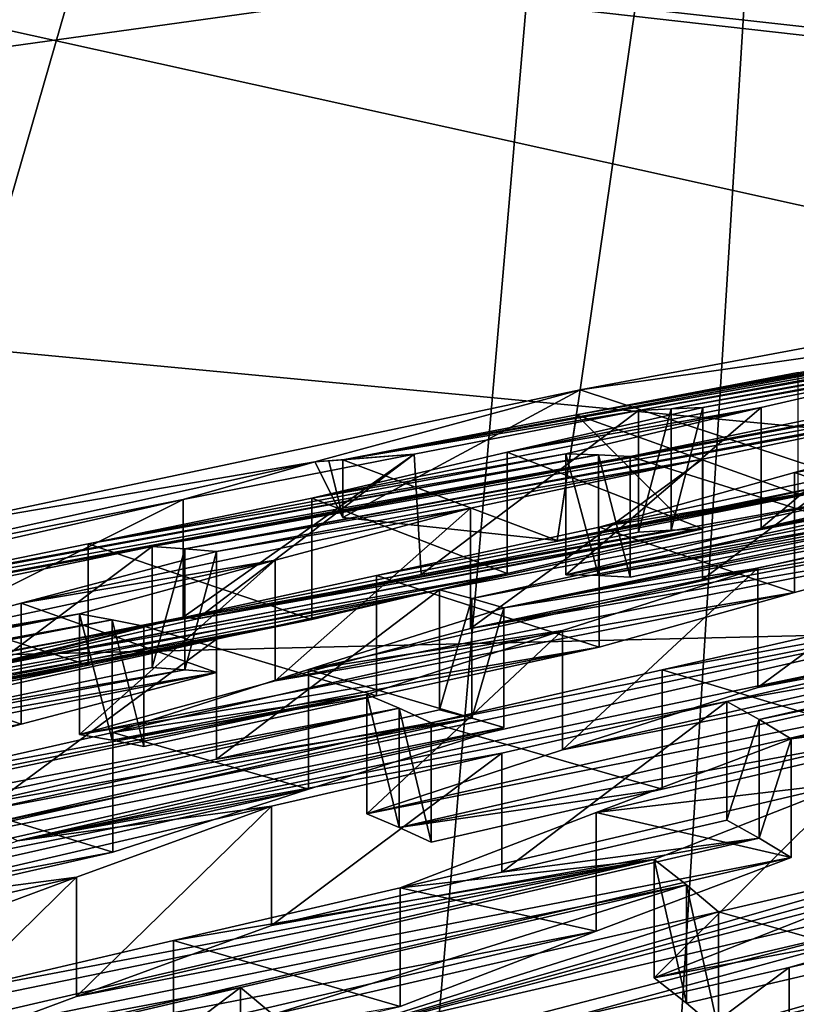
# Model space of a CAD drawing. Header units: metres. Extents: x -24 to 24, y -69 to 184.
# Tile 418 of 656: x -4.863 to -4.454, y 129.092 to 129.611. Entities that reach past the tile are written whole.
import ezdxf

# ---------------------------------------------------------------- set-up
doc = ezdxf.new("R2010")
doc.units = ezdxf.units.M
for name, color, linetype in [('1022', 7, 'CONTINUOUS'), ('1036', 7, 'CONTINUOUS'), ('1106', 7, 'CONTINUOUS'), ('1197', 7, 'CONTINUOUS'), ('1252', 7, 'CONTINUOUS'), ('1275', 7, 'CONTINUOUS'), ('1326', 7, 'CONTINUOUS'), ('1512', 7, 'CONTINUOUS'), ('1554', 7, 'CONTINUOUS'), ('1627', 7, 'CONTINUOUS'), ('1685', 7, 'CONTINUOUS'), ('1727', 7, 'CONTINUOUS'), ('1911', 7, 'CONTINUOUS'), ('2044', 7, 'CONTINUOUS'), ('2244', 7, 'CONTINUOUS'), ('2264', 7, 'CONTINUOUS'), ('2282', 7, 'CONTINUOUS'), ('2452', 7, 'CONTINUOUS'), ('2456', 7, 'CONTINUOUS'), ('2462', 7, 'CONTINUOUS'), ('2529', 7, 'CONTINUOUS'), ('2581', 7, 'CONTINUOUS'), ('2609', 7, 'CONTINUOUS'), ('2697', 7, 'CONTINUOUS'), ('2768', 7, 'CONTINUOUS'), ('2775', 7, 'CONTINUOUS'), ('2791', 7, 'CONTINUOUS'), ('2798', 7, 'CONTINUOUS'), ('2887', 7, 'CONTINUOUS'), ('2918', 7, 'CONTINUOUS'), ('2945', 7, 'CONTINUOUS'), ('2948', 7, 'CONTINUOUS'), ('2960', 7, 'CONTINUOUS'), ('2996', 7, 'CONTINUOUS'), ('3025', 7, 'CONTINUOUS'), ('3067', 7, 'CONTINUOUS'), ('3114', 7, 'CONTINUOUS'), ('3161', 7, 'CONTINUOUS'), ('3357', 7, 'CONTINUOUS'), ('3369', 7, 'CONTINUOUS'), ('3401', 7, 'CONTINUOUS'), ('3511', 7, 'CONTINUOUS'), ('3583', 7, 'CONTINUOUS'), ('3595', 7, 'CONTINUOUS'), ('3669', 7, 'CONTINUOUS'), ('367', 7, 'CONTINUOUS'), ('3678', 7, 'CONTINUOUS'), ('369', 7, 'CONTINUOUS'), ('3724', 7, 'CONTINUOUS'), ('373', 7, 'CONTINUOUS'), ('3824', 7, 'CONTINUOUS'), ('383', 7, 'CONTINUOUS'), ('3873', 7, 'CONTINUOUS'), ('3909', 7, 'CONTINUOUS'), ('3967', 7, 'CONTINUOUS'), ('419', 2, 'CONTINUOUS'), ('424', 3, 'CONTINUOUS'), ('426', 3, 'CONTINUOUS'), ('434', 7, 'CONTINUOUS'), ('475', 7, 'CONTINUOUS'), ('497', 7, 'CONTINUOUS'), ('554', 2, 'CONTINUOUS'), ('563', 2, 'CONTINUOUS'), ('830', 7, 'CONTINUOUS')]:
    doc.layers.add(name, color=color, linetype=linetype)

msp = doc.modelspace()

# ---------------------------------------------------------------- linework, layer by layer
at = {"layer": '1022'}
for points in [[(-4.373813, 129.168682, 223.095966), (-4.494672, 129.140629, 223.15531), (-4.373802, 129.106391, 223.112652)], [(-4.373802, 129.106391, 223.112652), (-4.494672, 129.140629, 223.15531), (-4.494672, 129.078237, 223.172028)]]:
    msp.add_3dface(points, dxfattribs=at)
at = {"layer": '1036'}
for points in [[(-4.700096, 129.378416, 227.364063), (-4.707585, 129.377813, 227.423117), (-4.692691, 129.348532, 227.313837)], [(-4.692691, 129.378974, 227.30568), (-4.700096, 129.378416, 227.364063), (-4.692691, 129.348532, 227.313837)]]:
    msp.add_3dface(points, dxfattribs=at)
at = {"layer": '1106'}
for points in [[(-4.511578, 129.092353, 223.301186), (-4.528584, 129.168191, 223.414597), (-4.528584, 129.105705, 223.43134)], [(-4.511578, 129.15479, 223.284456), (-4.528584, 129.168191, 223.414597), (-4.511578, 129.092353, 223.301186)], [(-4.494672, 129.078237, 223.172028), (-4.494672, 129.140629, 223.15531), (-4.511578, 129.15479, 223.284456)], [(-4.494672, 129.078237, 223.172028), (-4.511578, 129.15479, 223.284456), (-4.511578, 129.092353, 223.301186)]]:
    msp.add_3dface(points, dxfattribs=at)
at = {"layer": '1197'}
for points in [[(-4.607864, 129.300834, 224.914623), (-4.710927, 129.268424, 224.841435), (-4.607864, 129.237745, 224.931528)], [(-4.710927, 129.268424, 224.841435), (-4.813984, 129.235178, 224.768475), (-4.710926, 129.205307, 224.858347)], [(-4.607864, 129.237745, 224.931528), (-4.710927, 129.268424, 224.841435), (-4.710926, 129.205307, 224.858347)], [(-4.710926, 129.205307, 224.858347), (-4.813984, 129.235178, 224.768475), (-4.813984, 129.17203, 224.785396)]]:
    msp.add_3dface(points, dxfattribs=at)
at = {"layer": '1252'}
msp.add_3dface([(-5.40196, 129.522809, 231.888021), (-4.596687, 129.634841, 232.260815), (-4.948182, 129.616011, 231.980523)], dxfattribs=at)
at = {"layer": '1275'}
for points in [[(-4.709058, 129.358635, 226.567363), (-4.827066, 129.334616, 226.624404), (-4.709058, 129.294684, 226.584499)], [(-4.827066, 129.334616, 226.624404), (-4.949089, 129.309656, 226.683418), (-4.827074, 129.270575, 226.641567)], [(-4.709058, 129.294684, 226.584499), (-4.827066, 129.334616, 226.624404), (-4.827074, 129.270575, 226.641567)], [(-4.949089, 129.309656, 226.683418), (-4.949089, 129.245525, 226.700602), (-4.827074, 129.270575, 226.641567)]]:
    msp.add_3dface(points, dxfattribs=at)
at = {"layer": '1326'}
for points in [[(-4.759445, 129.221068, 225.253127), (-4.641776, 129.247109, 225.19569), (-4.624659, 129.242616, 225.062292)], [(-4.98488, 129.162325, 225.239459), (-4.881807, 129.193927, 225.312872), (-4.624659, 129.242616, 225.062292)], [(-4.607864, 129.237745, 224.931528), (-4.98488, 129.162325, 225.239459), (-4.624659, 129.242616, 225.062292)], [(-4.881807, 129.193927, 225.312872), (-4.759445, 129.221068, 225.253127), (-4.624659, 129.242616, 225.062292)], [(-4.607864, 129.237745, 224.931528), (-4.710926, 129.205307, 224.858347), (-5.087926, 129.129939, 225.166277)], [(-4.98488, 129.162325, 225.239459), (-4.607864, 129.237745, 224.931528), (-5.087926, 129.129939, 225.166277)], [(-5.087926, 129.129939, 225.166277), (-4.710926, 129.205307, 224.858347), (-5.070844, 129.123914, 225.033561)], [(-4.710926, 129.205307, 224.858347), (-4.813984, 129.17203, 224.785396), (-5.070844, 129.123914, 225.033561)], [(-5.070844, 129.123914, 225.033561), (-4.813984, 129.17203, 224.785396), (-4.932081, 129.145215, 224.843224)]]:
    msp.add_3dface(points, dxfattribs=at)
at = {"layer": '1512'}
for points in [[(-4.418953, 129.405929, 226.054894), (-4.541219, 129.380722, 226.114079), (-4.418963, 129.342389, 226.071923)], [(-4.418963, 129.342389, 226.071923), (-4.541219, 129.380722, 226.114079), (-4.541219, 129.317093, 226.131128)]]:
    msp.add_3dface(points, dxfattribs=at)
at = {"layer": '1554'}
for points in [[(-4.557586, 129.34339, 225.380315), (-4.675075, 129.317876, 225.437534), (-4.557586, 129.280117, 225.397269)], [(-4.675075, 129.317876, 225.437534), (-4.797617, 129.291189, 225.497234), (-4.67506, 129.254515, 225.454505)], [(-4.557586, 129.280117, 225.397269), (-4.675075, 129.317876, 225.437534), (-4.67506, 129.254515, 225.454505)], [(-4.67506, 129.254515, 225.454505), (-4.797617, 129.291189, 225.497234), (-4.797617, 129.227728, 225.514238)]]:
    msp.add_3dface(points, dxfattribs=at)
at = {"layer": '1627'}
for points in [[(-4.457442, 129.111236, 222.900694), (-4.338832, 129.138624, 222.842493), (-4.457461, 129.048927, 222.917398)], [(-4.457461, 129.048927, 222.917398), (-4.338832, 129.138624, 222.842493), (-4.338832, 129.076415, 222.859162)], [(-4.578862, 129.020786, 222.976999), (-4.457442, 129.111236, 222.900694), (-4.457461, 129.048927, 222.917398)], [(-4.578862, 129.083189, 222.960278), (-4.457442, 129.111236, 222.900694), (-4.578862, 129.020786, 222.976999)]]:
    msp.add_3dface(points, dxfattribs=at)
at = {"layer": '1685'}
for points in [[(-4.911172, 129.308764, 226.420871), (-4.793248, 129.333227, 226.363748), (-4.911164, 129.24479, 226.43801)], [(-4.911164, 129.24479, 226.43801), (-4.793248, 129.333227, 226.363748), (-4.793248, 129.269341, 226.380866)]]:
    msp.add_3dface(points, dxfattribs=at)
at = {"layer": '1727'}
for points in [[(-4.728512, 129.325983, 225.836418), (-4.625409, 129.353496, 225.91095), (-4.728512, 129.262398, 225.853456)], [(-4.728512, 129.262398, 225.853456), (-4.625409, 129.353496, 225.91095), (-4.625409, 129.289927, 225.927984)], [(-4.831528, 129.234085, 225.779206), (-4.728512, 129.325983, 225.836418), (-4.728512, 129.262398, 225.853456)], [(-4.831528, 129.29769, 225.762163), (-4.728512, 129.325983, 225.836418), (-4.831528, 129.234085, 225.779206)]]:
    msp.add_3dface(points, dxfattribs=at)
at = {"layer": '1911'}
for points in [[(-4.662978, 129.247944, 224.450066), (-4.680056, 129.255194, 224.582417), (-4.662978, 129.185016, 224.466927)], [(-4.662978, 129.185016, 224.466927), (-4.680056, 129.255194, 224.582417), (-4.680056, 129.192202, 224.599296)], [(-4.646144, 129.177357, 224.336602), (-4.662978, 129.247944, 224.450066), (-4.662978, 129.185016, 224.466927)], [(-4.646144, 129.240225, 224.319757), (-4.662978, 129.247944, 224.450066), (-4.646144, 129.177357, 224.336602)]]:
    msp.add_3dface(points, dxfattribs=at)
at = {"layer": '2044'}
for points in [[(-4.048522, 129.217711, 223.195465), (-4.528584, 129.105705, 223.43134), (-4.425204, 129.146319, 223.502582)], [(-4.528584, 129.105705, 223.43134), (-4.048522, 129.217711, 223.195465), (-4.151119, 129.17655, 223.124992)], [(-4.511578, 129.092353, 223.301186), (-4.528584, 129.105705, 223.43134), (-4.151119, 129.17655, 223.124992)], [(-4.494672, 129.078237, 223.172028), (-4.511578, 129.092353, 223.301186), (-4.151119, 129.17655, 223.124992)], [(-4.373802, 129.106391, 223.112652), (-4.494672, 129.078237, 223.172028), (-4.151119, 129.17655, 223.124992)]]:
    msp.add_3dface(points, dxfattribs=at)
at = {"layer": '2244'}
msp.add_3dface([(-4.746702, 129.10059, 223.402982), (-4.729703, 129.086432, 223.273102), (-4.746702, 129.037959, 223.419763)], dxfattribs=at)
at = {"layer": '2264'}
for points in [[(-4.53685, 129.404922, 226.985372), (-3.469081, 129.596548, 225.596488), (-4.12898, 129.477385, 226.415658)], [(-4.53685, 129.404922, 226.985372), (-3.876951, 129.524063, 226.166208), (-3.469081, 129.596548, 225.596488)], [(-3.876951, 129.524063, 226.166208), (-4.53685, 129.404922, 226.985372), (-4.284821, 129.451534, 226.73594)], [(-4.519671, 129.405831, 226.850037), (-4.53685, 129.404922, 226.985372), (-4.12898, 129.477385, 226.415658)], [(-4.519671, 129.405831, 226.850037), (-4.12898, 129.477385, 226.415658), (-4.246986, 129.454274, 226.472455)], [(-4.15008, 129.4526, 225.676093), (-4.793248, 129.333227, 226.363748), (-5.183981, 129.261328, 226.798547)], [(-4.541219, 129.380722, 226.114079), (-4.15008, 129.4526, 225.676093), (-5.183981, 129.261328, 226.798547)], [(-4.15008, 129.4526, 225.676093), (-4.133349, 129.451409, 225.54484), (-4.793248, 129.333227, 226.363748)], [(-4.793248, 129.333227, 226.363748), (-4.133349, 129.451409, 225.54484), (-4.776098, 129.332006, 226.229213)], [(-4.133349, 129.451409, 225.54484), (-4.385378, 129.403851, 225.794526), (-4.776098, 129.332006, 226.229213)], [(-4.284821, 129.451534, 226.73594), (-4.692691, 129.378974, 227.30568), (-4.301662, 129.450275, 226.868714)], [(-4.692691, 129.378974, 227.30568), (-4.284821, 129.451534, 226.73594), (-4.53685, 129.404922, 226.985372)], [(-4.301662, 129.450275, 226.868714), (-4.692691, 129.378974, 227.30568), (-4.569603, 129.40262, 227.246561)], [(-4.318733, 129.448784, 227.003348), (-4.301662, 129.450275, 226.868714), (-4.569603, 129.40262, 227.246561)], [(-4.15008, 129.4526, 225.676093), (-4.541219, 129.380722, 226.114079), (-4.418953, 129.405929, 226.054894)], [(-4.502939, 129.406491, 226.71828), (-4.519671, 129.405831, 226.850037), (-4.246986, 129.454274, 226.472455)], [(-4.502939, 129.406491, 226.71828), (-4.246986, 129.454274, 226.472455), (-4.369011, 129.430209, 226.531231)], [(-4.45266, 129.424923, 227.190437), (-4.318733, 129.448784, 227.003348), (-4.569603, 129.40262, 227.246561)], [(-4.369011, 129.430209, 226.531231), (-4.4721, 129.406556, 226.455675), (-4.606026, 129.382941, 226.642698)], [(-4.502939, 129.406491, 226.71828), (-4.369011, 129.430209, 226.531231), (-4.606026, 129.382941, 226.642698)], [(-4.389746, 129.357624, 224.929135), (-3.998651, 129.427485, 224.492033), (-4.624659, 129.305772, 225.04537)], [(-3.998651, 129.427485, 224.492033), (-4.607864, 129.300834, 224.914623), (-4.624659, 129.305772, 225.04537)], [(-4.233906, 129.375419, 224.611012), (-4.607864, 129.300834, 224.914623), (-3.998651, 129.427485, 224.492033)], [(-4.217539, 129.423075, 225.342009), (-4.320644, 129.394747, 225.267693), (-4.454573, 129.372265, 225.454411)], [(-4.351466, 129.400306, 225.528805), (-4.217539, 129.423075, 225.342009), (-4.454573, 129.372265, 225.454411)], [(-4.776098, 129.332006, 226.229213), (-4.385378, 129.403851, 225.794526), (-4.503042, 129.379222, 225.851583)], [(-4.4721, 129.406556, 226.455675), (-4.709058, 129.358635, 226.567363), (-4.606026, 129.382941, 226.642698)], [(-4.57513, 129.382123, 226.380375), (-4.709058, 129.358635, 226.567363), (-4.4721, 129.406556, 226.455675)], [(-4.692691, 129.378974, 227.30568), (-4.53685, 129.404922, 226.985372), (-4.655057, 129.381865, 227.042241)], [(-4.320644, 129.394747, 225.267693), (-4.557586, 129.34339, 225.380315), (-4.454573, 129.372265, 225.454411)], [(-4.423658, 129.365555, 225.193681), (-4.557586, 129.34339, 225.380315), (-4.320644, 129.394747, 225.267693)], [(-4.557967, 129.38156, 226.245557), (-4.827066, 129.334616, 226.624404), (-4.57513, 129.382123, 226.380375)], [(-4.827066, 129.334616, 226.624404), (-4.709058, 129.358635, 226.567363), (-4.57513, 129.382123, 226.380375)], [(-4.776881, 129.357949, 227.10089), (-4.707585, 129.377813, 227.423117), (-4.655057, 129.381865, 227.042241)], [(-4.707585, 129.377813, 227.423117), (-4.700096, 129.378416, 227.364063), (-4.655057, 129.381865, 227.042241)], [(-4.692691, 129.378974, 227.30568), (-4.655057, 129.381865, 227.042241), (-4.700096, 129.378416, 227.364063)], [(-4.541219, 129.380722, 226.114079), (-5.201118, 129.262229, 226.933069), (-4.557967, 129.38156, 226.245557)], [(-5.201118, 129.262229, 226.933069), (-4.949089, 129.309656, 226.683418), (-4.557967, 129.38156, 226.245557)], [(-5.201118, 129.262229, 226.933069), (-4.541219, 129.380722, 226.114079), (-5.183981, 129.261328, 226.798547)], [(-4.983677, 129.316898, 227.19578), (-4.707585, 129.377813, 227.423117), (-4.776881, 129.357949, 227.10089)], [(-4.949089, 129.309656, 226.683418), (-4.827066, 129.334616, 226.624404), (-4.557967, 129.38156, 226.245557)], [(-4.759337, 129.330511, 226.097804), (-4.776098, 129.332006, 226.229213), (-4.503042, 129.379222, 225.851583)], [(-4.625409, 129.353496, 225.91095), (-4.759337, 129.330511, 226.097804), (-4.503042, 129.379222, 225.851583)], [(-4.607864, 129.300834, 224.914623), (-4.233906, 129.375419, 224.611012), (-4.351558, 129.349156, 224.668501)], [(-3.864316, 129.368862, 223.451365), (-4.456392, 129.231729, 223.742007), (-4.47325, 129.241926, 223.871838)], [(-4.238274, 129.296004, 223.754513), (-3.864316, 129.368862, 223.451365), (-4.47325, 129.241926, 223.871838)], [(-3.864316, 129.368862, 223.451365), (-3.847267, 129.358098, 223.320183), (-4.456392, 129.231729, 223.742007)], [(-5.032533, 129.239923, 225.613343), (-4.406526, 129.361774, 225.059971), (-4.641776, 129.310335, 225.178749)], [(-5.032533, 129.239923, 225.613343), (-4.797617, 129.291189, 225.497234), (-4.406526, 129.361774, 225.059971)], [(-4.406526, 129.361774, 225.059971), (-4.797617, 129.291189, 225.497234), (-4.423658, 129.365555, 225.193681)], [(-4.797617, 129.291189, 225.497234), (-4.675075, 129.317876, 225.437534), (-4.423658, 129.365555, 225.193681)], [(-4.675075, 129.317876, 225.437534), (-4.557586, 129.34339, 225.380315), (-4.423658, 129.365555, 225.193681)], [(-4.406526, 129.361774, 225.059971), (-4.389746, 129.357624, 224.929135), (-4.641776, 129.310335, 225.178749)], [(-4.983677, 129.316898, 227.19578), (-4.776881, 129.357949, 227.10089), (-4.883315, 129.33382, 227.022805)], [(-4.641776, 129.310335, 225.178749), (-4.389746, 129.357624, 224.929135), (-4.624659, 129.305772, 225.04537)], [(-3.847267, 129.358098, 223.320183), (-4.082434, 129.303944, 223.439031), (-4.456392, 129.231729, 223.742007)], [(-4.759337, 129.330511, 226.097804), (-4.625409, 129.353496, 225.91095), (-4.862439, 129.303231, 226.023209)], [(-4.625409, 129.353496, 225.91095), (-4.728512, 129.325983, 225.836418), (-4.862439, 129.303231, 226.023209)], [(-4.473937, 129.321785, 224.728315), (-4.607864, 129.300834, 224.914623), (-4.351558, 129.349156, 224.668501)], [(-4.793248, 129.333227, 226.363748), (-4.911172, 129.308764, 226.420871), (-5.183981, 129.261328, 226.798547)], [(-4.862439, 129.303231, 226.023209), (-4.728512, 129.325983, 225.836418), (-4.965456, 129.275194, 225.948886)], [(-4.728512, 129.325983, 225.836418), (-4.831528, 129.29769, 225.762163), (-4.965456, 129.275194, 225.948886)], [(-4.576984, 129.288924, 224.655259), (-4.710927, 129.268424, 224.841435), (-4.473937, 129.321785, 224.728315)], [(-4.710927, 129.268424, 224.841435), (-4.607864, 129.300834, 224.914623), (-4.473937, 129.321785, 224.728315)], [(-5.015734, 129.235809, 225.482344), (-5.032533, 129.239923, 225.613343), (-4.641776, 129.310335, 225.178749)], [(-4.759423, 129.284391, 225.236151), (-5.015734, 129.235809, 225.482344), (-4.641776, 129.310335, 225.178749)], [(-4.646144, 129.240225, 224.319757), (-4.272186, 129.314095, 224.016337), (-4.881109, 129.186585, 224.436877)], [(-4.272186, 129.314095, 224.016337), (-4.864262, 129.178078, 224.30668), (-4.881109, 129.186585, 224.436877)], [(-4.255118, 129.305341, 223.884469), (-4.864262, 129.178078, 224.30668), (-4.272186, 129.314095, 224.016337)], [(-4.272186, 129.314095, 224.016337), (-4.646144, 129.240225, 224.319757), (-4.524395, 129.268089, 224.260081)], [(-4.406113, 129.295137, 224.202112), (-4.272186, 129.314095, 224.016337), (-4.524395, 129.268089, 224.260081)], [(-4.864262, 129.178078, 224.30668), (-4.255118, 129.305341, 223.884469), (-4.490304, 129.251536, 224.003371)], [(-4.255118, 129.305341, 223.884469), (-4.238274, 129.296004, 223.754513), (-4.490304, 129.251536, 224.003371)], [(-4.456392, 129.231729, 223.742007), (-4.082434, 129.303944, 223.439031), (-4.201594, 129.276288, 223.49754)], [(-5.457516, 129.175979, 226.315345), (-5.205487, 129.223545, 226.065657), (-4.814402, 129.294598, 225.628318)], [(-5.440409, 129.172801, 226.181667), (-5.457516, 129.175979, 226.315345), (-4.814402, 129.294598, 225.628318)], [(-4.797617, 129.291189, 225.497234), (-5.440409, 129.172801, 226.181667), (-4.814402, 129.294598, 225.628318)], [(-5.205487, 129.223545, 226.065657), (-4.831528, 129.29769, 225.762163), (-4.814402, 129.294598, 225.628318)], [(-4.831528, 129.29769, 225.762163), (-5.205487, 129.223545, 226.065657), (-5.083192, 129.249899, 226.006152)], [(-4.965456, 129.275194, 225.948886), (-4.831528, 129.29769, 225.762163), (-5.083192, 129.249899, 226.006152)], [(-4.490304, 129.251536, 224.003371), (-4.238274, 129.296004, 223.754513), (-4.47325, 129.241926, 223.871838)], [(-4.797617, 129.291189, 225.497234), (-5.049646, 129.243716, 225.746897), (-5.440409, 129.172801, 226.181667)], [(-5.049646, 129.243716, 225.746897), (-4.797617, 129.291189, 225.497234), (-5.032533, 129.239923, 225.613343)], [(-4.680056, 129.255194, 224.582417), (-4.813984, 129.235178, 224.768475), (-4.576984, 129.288924, 224.655259)], [(-4.813984, 129.235178, 224.768475), (-4.710927, 129.268424, 224.841435), (-4.576984, 129.288924, 224.655259)], [(-4.881807, 129.257342, 225.29588), (-5.015734, 129.235809, 225.482344), (-4.759423, 129.284391, 225.236151)], [(-4.322465, 129.248232, 223.55689), (-4.456392, 129.231729, 223.742007), (-4.201594, 129.276288, 223.49754)], [(-4.680056, 129.255194, 224.582417), (-5.288973, 129.127695, 225.002908), (-5.054015, 129.180837, 224.885967)], [(-5.288973, 129.127695, 225.002908), (-4.680056, 129.255194, 224.582417), (-4.662978, 129.247944, 224.450066)], [(-4.680056, 129.255194, 224.582417), (-5.054015, 129.180837, 224.885967), (-4.9321, 129.208453, 224.826287)], [(-4.813984, 129.235178, 224.768475), (-4.680056, 129.255194, 224.582417), (-4.9321, 129.208453, 224.826287)], [(-5.272132, 129.120495, 224.872407), (-5.288973, 129.127695, 225.002908), (-4.662978, 129.247944, 224.450066)], [(-5.272132, 129.120495, 224.872407), (-4.662978, 129.247944, 224.450066), (-4.898174, 129.194616, 224.56892)], [(-4.662978, 129.247944, 224.450066), (-4.646144, 129.240225, 224.319757), (-4.898174, 129.194616, 224.56892)], [(-4.608928, 129.224192, 224.061567), (-4.864262, 129.178078, 224.30668), (-4.490304, 129.251536, 224.003371)], [(-4.71279, 129.07152, 223.144099), (-4.017067, 129.251994, 222.92418), (-4.120714, 129.208654, 222.853457)], [(-4.71279, 129.07152, 223.144099), (-4.254641, 129.196341, 223.037451), (-4.017067, 129.251994, 222.92418)], [(-4.425204, 129.208757, 223.485851), (-4.559203, 129.192971, 223.670719), (-4.322465, 129.248232, 223.55689)], [(-4.559203, 129.192971, 223.670719), (-4.456392, 129.231729, 223.742007), (-4.322465, 129.248232, 223.55689)], [(-4.898174, 129.194616, 224.56892), (-4.646144, 129.240225, 224.319757), (-4.881109, 129.186585, 224.436877)], [(-4.730335, 129.196194, 224.121131), (-4.864262, 129.178078, 224.30668), (-4.608928, 129.224192, 224.061567)], [(-4.81527, 129.02822, 223.074292), (-4.120714, 129.208654, 222.853457), (-4.578862, 129.083189, 222.960278)], [(-4.81527, 129.02822, 223.074292), (-4.71279, 129.07152, 223.144099), (-4.120714, 129.208654, 222.853457)], [(-4.662511, 129.153195, 223.59931), (-4.559203, 129.192971, 223.670719), (-4.425204, 129.208757, 223.485851)], [(-4.528584, 129.168191, 223.414597), (-4.662511, 129.153195, 223.59931), (-4.425204, 129.208757, 223.485851)], [(-4.120714, 129.208654, 222.853457), (-4.457442, 129.111236, 222.900694), (-4.578862, 129.083189, 222.960278)], [(-4.120714, 129.208654, 222.853457), (-4.338832, 129.138624, 222.842493), (-4.457442, 129.111236, 222.900694)], [(-4.833223, 129.158783, 224.049421), (-4.967192, 129.141259, 224.234779), (-4.730335, 129.196194, 224.121131)], [(-4.967192, 129.141259, 224.234779), (-4.864262, 129.178078, 224.30668), (-4.730335, 129.196194, 224.121131)], [(-4.254641, 129.196341, 223.037451), (-4.71279, 129.07152, 223.144099), (-4.373813, 129.168682, 223.095966)], [(-4.902542, 129.097406, 223.71719), (-4.528584, 129.168191, 223.414597), (-5.137555, 129.043084, 223.834876)], [(-4.528584, 129.168191, 223.414597), (-5.12066, 129.030533, 223.70538), (-5.137555, 129.043084, 223.834876)], [(-5.12066, 129.030533, 223.70538), (-4.528584, 129.168191, 223.414597), (-4.511578, 129.15479, 223.284456)], [(-4.782111, 129.125398, 223.658045), (-4.528584, 129.168191, 223.414597), (-4.902542, 129.097406, 223.71719)], [(-4.662511, 129.153195, 223.59931), (-4.528584, 129.168191, 223.414597), (-4.782111, 129.125398, 223.658045)], [(-4.494672, 129.140629, 223.15531), (-4.373813, 129.168682, 223.095966), (-4.71279, 129.07152, 223.144099)], [(-4.936454, 129.120449, 223.977687), (-5.070381, 129.103567, 224.162905), (-4.833223, 129.158783, 224.049421)], [(-5.070381, 129.103567, 224.162905), (-4.967192, 129.141259, 224.234779), (-4.833223, 129.158783, 224.049421)], [(-5.12066, 129.030533, 223.70538), (-4.511578, 129.15479, 223.284456), (-4.746702, 129.10059, 223.402982)], [(-4.511578, 129.15479, 223.284456), (-4.729703, 129.086432, 223.273102), (-4.746702, 129.10059, 223.402982)], [(-4.511578, 129.15479, 223.284456), (-4.494672, 129.140629, 223.15531), (-4.729703, 129.086432, 223.273102)], [(-4.494672, 129.140629, 223.15531), (-4.71279, 129.07152, 223.144099), (-4.729703, 129.086432, 223.273102)], [(-4.170992, 129.111636, 222.402358), (-4.511039, 129.010301, 222.446465), (-4.407043, 129.057726, 222.516372)], [(-4.170992, 129.111636, 222.402358), (-4.27293, 129.064835, 222.33392), (-4.511039, 129.010301, 222.446465)], [(-5.12066, 129.030533, 223.70538), (-4.746702, 129.10059, 223.402982), (-4.866301, 129.072792, 223.461717)]]:
    msp.add_3dface(points, dxfattribs=at)
at = {"layer": '2282'}
for points in [[(-4.641776, 129.247109, 225.19569), (-4.641776, 129.310335, 225.178749), (-4.624659, 129.305772, 225.04537)], [(-4.624659, 129.242616, 225.062292), (-4.641776, 129.247109, 225.19569), (-4.624659, 129.305772, 225.04537)], [(-4.607864, 129.300834, 224.914623), (-4.624659, 129.242616, 225.062292), (-4.624659, 129.305772, 225.04537)], [(-4.607864, 129.300834, 224.914623), (-4.607864, 129.237745, 224.931528), (-4.624659, 129.242616, 225.062292)]]:
    msp.add_3dface(points, dxfattribs=at)
at = {"layer": '2452'}
for points in [[(-4.655057, 129.381865, 227.042241), (-4.53685, 129.404922, 226.985372), (-4.651468, 129.318386, 227.05771)], [(-4.53685, 129.404922, 226.985372), (-4.53685, 129.340824, 227.002547), (-4.651468, 129.318386, 227.05771)], [(-4.655057, 129.381865, 227.042241), (-4.769501, 129.295135, 227.114556), (-4.776881, 129.295926, 227.117509)], [(-4.776881, 129.357949, 227.10089), (-4.655057, 129.381865, 227.042241), (-4.776881, 129.295926, 227.117509)], [(-4.769501, 129.295135, 227.114556), (-4.655057, 129.381865, 227.042241), (-4.651468, 129.318386, 227.05771)]]:
    msp.add_3dface(points, dxfattribs=at)
at = {"layer": '2456'}
for points in [[(-4.983001, 129.254991, 226.964737), (-4.776881, 129.357949, 227.10089), (-4.776881, 129.295926, 227.117509)], [(-4.776881, 129.357949, 227.10089), (-4.983001, 129.254991, 226.964737), (-4.883315, 129.33382, 227.022805)]]:
    msp.add_3dface(points, dxfattribs=at)
at = {"layer": '2462'}
for points in [[(-4.4721, 129.342779, 226.472764), (-4.095069, 129.415256, 226.165634), (-4.198162, 129.391363, 226.090139)], [(-4.369011, 129.366439, 226.548317), (-4.095069, 129.415256, 226.165634), (-4.4721, 129.342779, 226.472764)], [(-4.57513, 129.318337, 226.397466), (-4.4721, 129.342779, 226.472764), (-4.198162, 129.391363, 226.090139)], [(-4.301188, 129.366633, 226.014923), (-4.57513, 129.318337, 226.397466), (-4.198162, 129.391363, 226.090139)], [(-4.57513, 129.318337, 226.397466), (-4.301188, 129.366633, 226.014923), (-4.557967, 129.317853, 226.262626)], [(-4.301188, 129.366633, 226.014923), (-4.418963, 129.342389, 226.071923), (-4.557967, 129.317853, 226.262626)], [(-4.418963, 129.342389, 226.071923), (-4.541219, 129.317093, 226.131128), (-4.557967, 129.317853, 226.262626)]]:
    msp.add_3dface(points, dxfattribs=at)
at = {"layer": '2529'}
for points in [[(-5.737064, 129.528026, 231.512221), (-4.689006, 129.683579, 232.032785), (-4.863504, 129.687627, 231.932582)], [(-5.737064, 129.528026, 231.512221), (-4.757433, 129.653992, 232.032811), (-4.689006, 129.683579, 232.032785)], [(-5.802886, 129.49687, 231.506234), (-4.757433, 129.653992, 232.032811), (-5.737064, 129.528026, 231.512221)], [(-5.802886, 129.49687, 231.506234), (-4.948182, 129.616011, 231.980523), (-4.757433, 129.653992, 232.032811)]]:
    msp.add_3dface(points, dxfattribs=at)
at = {"layer": '2581'}
for points in [[(-4.662511, 129.153195, 223.59931), (-4.782111, 129.125398, 223.658045), (-4.662511, 129.090565, 223.616091)], [(-4.782111, 129.125398, 223.658045), (-4.902542, 129.097406, 223.71719), (-4.782111, 129.06267, 223.674853)], [(-4.662511, 129.090565, 223.616091), (-4.782111, 129.125398, 223.658045), (-4.782111, 129.06267, 223.674853)], [(-4.782111, 129.06267, 223.674853), (-4.902542, 129.097406, 223.71719), (-4.902542, 129.03458, 223.734024)]]:
    msp.add_3dface(points, dxfattribs=at)
at = {"layer": '2609'}
for points in [[(-4.567607, 129.415783, 227.564824), (-4.200069, 129.484359, 227.820751), (-4.385878, 129.441704, 227.661561)], [(-4.567607, 129.415783, 227.564824), (-4.385878, 129.441704, 227.661561), (-4.423749, 129.368277, 227.387526)], [(-4.918526, 129.341578, 227.287887), (-4.567607, 129.415783, 227.564824), (-4.707585, 129.377813, 227.423117)], [(-4.707585, 129.377813, 227.423117), (-4.567607, 129.415783, 227.564824), (-4.692691, 129.348532, 227.313837)], [(-4.692691, 129.348532, 227.313837), (-4.567607, 129.415783, 227.564824), (-4.579702, 129.336418, 227.26863)], [(-4.579702, 129.336418, 227.26863), (-4.567607, 129.415783, 227.564824), (-4.423749, 129.368277, 227.387526)], [(-4.918526, 129.341578, 227.287887), (-4.707585, 129.377813, 227.423117), (-4.983677, 129.316898, 227.19578)]]:
    msp.add_3dface(points, dxfattribs=at)
at = {"layer": '2697'}
for points in [[(-5.033279, 129.219256, 226.497218), (-4.911164, 129.24479, 226.43801), (-4.776098, 129.268199, 226.24631)], [(-4.759337, 129.266778, 226.114881), (-5.033279, 129.219256, 226.497218), (-4.776098, 129.268199, 226.24631)], [(-4.911164, 129.24479, 226.43801), (-4.793248, 129.269341, 226.380866), (-4.776098, 129.268199, 226.24631)], [(-4.862439, 129.239482, 226.040291), (-5.136378, 129.192392, 226.422514), (-4.759337, 129.266778, 226.114881)], [(-5.136378, 129.192392, 226.422514), (-5.033279, 129.219256, 226.497218), (-4.759337, 129.266778, 226.114881)], [(-4.965456, 129.211427, 225.965972), (-5.239398, 129.164814, 226.348065), (-4.862439, 129.239482, 226.040291)], [(-5.239398, 129.164814, 226.348065), (-5.136378, 129.192392, 226.422514), (-4.862439, 129.239482, 226.040291)]]:
    msp.add_3dface(points, dxfattribs=at)
at = {"layer": '2768'}
for points in [[(-4.406113, 129.232463, 224.218905), (-4.406113, 129.295137, 224.202112), (-4.524395, 129.268089, 224.260081)], [(-4.524395, 129.268089, 224.260081), (-4.646144, 129.240225, 224.319757), (-4.524375, 129.205324, 224.27689)], [(-4.406113, 129.232463, 224.218905), (-4.524395, 129.268089, 224.260081), (-4.524375, 129.205324, 224.27689)], [(-4.646144, 129.240225, 224.319757), (-4.646144, 129.177357, 224.336602), (-4.524375, 129.205324, 224.27689)]]:
    msp.add_3dface(points, dxfattribs=at)
at = {"layer": '2775'}
for points in [[(-4.473937, 129.258854, 224.745177), (-4.216788, 129.307193, 224.494681), (-4.576984, 129.225965, 224.672129)], [(-4.216788, 129.307193, 224.494681), (-4.199994, 129.301256, 224.364212), (-4.576984, 129.225965, 224.672129)], [(-4.351583, 129.286317, 224.68535), (-4.216788, 129.307193, 224.494681), (-4.473937, 129.258854, 224.745177)], [(-4.199994, 129.301256, 224.364212), (-4.680056, 129.192202, 224.599296), (-4.576984, 129.225965, 224.672129)], [(-4.680056, 129.192202, 224.599296), (-4.199994, 129.301256, 224.364212), (-4.303018, 129.267331, 224.291461)], [(-4.662978, 129.185016, 224.466927), (-4.680056, 129.192202, 224.599296), (-4.303018, 129.267331, 224.291461)], [(-4.662978, 129.185016, 224.466927), (-4.303018, 129.267331, 224.291461), (-4.406113, 129.232463, 224.218905)], [(-4.662978, 129.185016, 224.466927), (-4.406113, 129.232463, 224.218905), (-4.524375, 129.205324, 224.27689)], [(-4.646144, 129.177357, 224.336602), (-4.662978, 129.185016, 224.466927), (-4.524375, 129.205324, 224.27689)]]:
    msp.add_3dface(points, dxfattribs=at)
at = {"layer": '2791'}
for points in [[(-4.57513, 129.382123, 226.380375), (-4.57513, 129.318337, 226.397466), (-4.557967, 129.317853, 226.262626)], [(-4.557967, 129.38156, 226.245557), (-4.57513, 129.382123, 226.380375), (-4.557967, 129.317853, 226.262626)], [(-4.541219, 129.317093, 226.131128), (-4.541219, 129.380722, 226.114079), (-4.557967, 129.38156, 226.245557)], [(-4.541219, 129.317093, 226.131128), (-4.557967, 129.38156, 226.245557), (-4.557967, 129.317853, 226.262626)]]:
    msp.add_3dface(points, dxfattribs=at)
at = {"layer": '2798'}
for points in [[(-4.833223, 129.095895, 224.066272), (-4.730335, 129.196194, 224.121131), (-4.730335, 129.133347, 224.137971)], [(-4.833223, 129.158783, 224.049421), (-4.730335, 129.196194, 224.121131), (-4.833223, 129.095895, 224.066272)], [(-4.936454, 129.120449, 223.977687), (-4.833223, 129.158783, 224.049421), (-4.936454, 129.057519, 223.994549)], [(-4.936454, 129.057519, 223.994549), (-4.833223, 129.158783, 224.049421), (-4.833223, 129.095895, 224.066272)]]:
    msp.add_3dface(points, dxfattribs=at)
at = {"layer": '2887'}
for points in [[(-4.978527, 129.246195, 226.931913), (-4.983001, 129.254991, 226.964737), (-4.776881, 129.295926, 227.117509)], [(-4.978527, 129.246195, 226.931913), (-4.776881, 129.295926, 227.117509), (-4.874931, 129.270927, 227.024214)], [(-4.776881, 129.295926, 227.117509), (-4.769501, 129.295135, 227.114556), (-4.874931, 129.270927, 227.024214)]]:
    msp.add_3dface(points, dxfattribs=at)
at = {"layer": '2918'}
for points in [[(-4.456392, 129.231729, 223.742007), (-4.559203, 129.192971, 223.670719), (-4.456392, 129.169189, 223.758764)], [(-4.559203, 129.192971, 223.670719), (-4.662511, 129.153195, 223.59931), (-4.559202, 129.130387, 223.687489)], [(-4.456392, 129.169189, 223.758764), (-4.559203, 129.192971, 223.670719), (-4.559202, 129.130387, 223.687489)], [(-4.662511, 129.153195, 223.59931), (-4.662511, 129.090565, 223.616091), (-4.559202, 129.130387, 223.687489)]]:
    msp.add_3dface(points, dxfattribs=at)
at = {"layer": '2945'}
for points in [[(-4.813984, 129.17203, 224.785396), (-4.813984, 129.235178, 224.768475), (-4.9321, 129.208453, 224.826287)], [(-4.932081, 129.145215, 224.843224), (-4.813984, 129.17203, 224.785396), (-4.9321, 129.208453, 224.826287)]]:
    msp.add_3dface(points, dxfattribs=at)
at = {"layer": '2948'}
for points in [[(-4.503042, 129.379222, 225.851583), (-4.385378, 129.403851, 225.794526), (-4.503033, 129.315748, 225.868587)], [(-4.385378, 129.403851, 225.794526), (-4.385378, 129.340465, 225.811511), (-4.503033, 129.315748, 225.868587)], [(-4.625409, 129.289927, 225.927984), (-4.503042, 129.379222, 225.851583), (-4.503033, 129.315748, 225.868587)], [(-4.625409, 129.289927, 225.927984), (-4.625409, 129.353496, 225.91095), (-4.503042, 129.379222, 225.851583)]]:
    msp.add_3dface(points, dxfattribs=at)
at = {"layer": '2960'}
for points in [[(-4.641776, 129.247109, 225.19569), (-4.759445, 129.221068, 225.253127), (-4.641776, 129.310335, 225.178749)], [(-4.759445, 129.221068, 225.253127), (-4.759423, 129.284391, 225.236151), (-4.641776, 129.310335, 225.178749)], [(-4.881807, 129.193927, 225.312872), (-4.881807, 129.257342, 225.29588), (-4.759423, 129.284391, 225.236151)], [(-4.759445, 129.221068, 225.253127), (-4.881807, 129.193927, 225.312872), (-4.759423, 129.284391, 225.236151)]]:
    msp.add_3dface(points, dxfattribs=at)
at = {"layer": '2996'}
for points in [[(-4.351558, 129.349156, 224.668501), (-4.351583, 129.286317, 224.68535), (-4.473937, 129.258854, 224.745177)], [(-4.473937, 129.321785, 224.728315), (-4.351558, 129.349156, 224.668501), (-4.473937, 129.258854, 224.745177)]]:
    msp.add_3dface(points, dxfattribs=at)
at = {"layer": '3025'}
for points in [[(-4.793248, 129.269341, 226.380866), (-4.793248, 129.333227, 226.363748), (-4.776098, 129.332006, 226.229213)], [(-4.793248, 129.269341, 226.380866), (-4.776098, 129.332006, 226.229213), (-4.776098, 129.268199, 226.24631)], [(-4.776098, 129.332006, 226.229213), (-4.759337, 129.330511, 226.097804), (-4.776098, 129.268199, 226.24631)], [(-4.759337, 129.330511, 226.097804), (-4.759337, 129.266778, 226.114881), (-4.776098, 129.268199, 226.24631)]]:
    msp.add_3dface(points, dxfattribs=at)
at = {"layer": '3067'}
for points in [[(-4.608945, 129.161439, 224.078389), (-4.490304, 129.188884, 224.020159), (-4.47325, 129.179331, 223.88861)], [(-4.456392, 129.169189, 223.758764), (-4.833223, 129.095895, 224.066272), (-4.47325, 129.179331, 223.88861)], [(-4.833223, 129.095895, 224.066272), (-4.730335, 129.133347, 224.137971), (-4.47325, 129.179331, 223.88861)], [(-4.730335, 129.133347, 224.137971), (-4.608945, 129.161439, 224.078389), (-4.47325, 129.179331, 223.88861)], [(-4.936454, 129.057519, 223.994549), (-4.456392, 129.169189, 223.758764), (-4.559202, 129.130387, 223.687489)], [(-4.936454, 129.057519, 223.994549), (-4.833223, 129.095895, 224.066272), (-4.456392, 129.169189, 223.758764)], [(-4.936454, 129.057519, 223.994549), (-4.559202, 129.130387, 223.687489), (-4.919429, 129.046352, 223.863664)], [(-4.559202, 129.130387, 223.687489), (-4.662511, 129.090565, 223.616091), (-4.919429, 129.046352, 223.863664)]]:
    msp.add_3dface(points, dxfattribs=at)
at = {"layer": '3114'}
for points in [[(-4.874931, 129.270927, 227.024214), (-4.502939, 129.342556, 226.735412), (-4.606026, 129.318999, 226.659831)], [(-4.769501, 129.295135, 227.114556), (-4.502939, 129.342556, 226.735412), (-4.874931, 129.270927, 227.024214)], [(-4.519671, 129.341816, 226.86719), (-4.502939, 129.342556, 226.735412), (-4.769501, 129.295135, 227.114556)], [(-4.519671, 129.341816, 226.86719), (-4.769501, 129.295135, 227.114556), (-4.651468, 129.318386, 227.05771)], [(-4.53685, 129.340824, 227.002547), (-4.519671, 129.341816, 226.86719), (-4.651468, 129.318386, 227.05771)], [(-4.978527, 129.246195, 226.931913), (-4.874931, 129.270927, 227.024214), (-4.606026, 129.318999, 226.659831)], [(-4.709058, 129.294684, 226.584499), (-4.978527, 129.246195, 226.931913), (-4.606026, 129.318999, 226.659831)], [(-4.963662, 129.245955, 226.815089), (-4.978527, 129.246195, 226.931913), (-4.709058, 129.294684, 226.584499)], [(-4.963662, 129.245955, 226.815089), (-4.709058, 129.294684, 226.584499), (-4.827074, 129.270575, 226.641567)], [(-4.949089, 129.245525, 226.700602), (-4.963662, 129.245955, 226.815089), (-4.827074, 129.270575, 226.641567)]]:
    msp.add_3dface(points, dxfattribs=at)
at = {"layer": '3161'}
for points in [[(-4.528584, 129.105705, 223.43134), (-4.528584, 129.168191, 223.414597), (-4.425204, 129.208757, 223.485851)], [(-4.425204, 129.146319, 223.502582), (-4.528584, 129.105705, 223.43134), (-4.425204, 129.208757, 223.485851)]]:
    msp.add_3dface(points, dxfattribs=at)
at = {"layer": '3357'}
for points in [[(-4.385378, 129.340465, 225.811511), (-4.368214, 129.338925, 225.676954), (-4.503033, 129.315748, 225.868587)], [(-4.728512, 129.262398, 225.853456), (-4.351466, 129.337071, 225.545749), (-4.454573, 129.309012, 225.47136)], [(-4.351466, 129.337071, 225.545749), (-4.728512, 129.262398, 225.853456), (-4.625409, 129.289927, 225.927984)], [(-4.368214, 129.338925, 225.676954), (-4.625409, 129.289927, 225.927984), (-4.503033, 129.315748, 225.868587)], [(-4.368214, 129.338925, 225.676954), (-4.351466, 129.337071, 225.545749), (-4.625409, 129.289927, 225.927984)], [(-4.831528, 129.234085, 225.779206), (-4.728512, 129.262398, 225.853456), (-4.454573, 129.309012, 225.47136)], [(-4.557586, 129.280117, 225.397269), (-4.831528, 129.234085, 225.779206), (-4.454573, 129.309012, 225.47136)], [(-4.831528, 129.234085, 225.779206), (-4.557586, 129.280117, 225.397269), (-4.814402, 129.231067, 225.645341)], [(-4.557586, 129.280117, 225.397269), (-4.67506, 129.254515, 225.454505), (-4.814402, 129.231067, 225.645341)], [(-4.67506, 129.254515, 225.454505), (-4.797617, 129.227728, 225.514238), (-4.814402, 129.231067, 225.645341)]]:
    msp.add_3dface(points, dxfattribs=at)
at = {"layer": '3369'}
for points in [[(-4.369011, 129.430209, 226.531231), (-4.369011, 129.366439, 226.548317), (-4.4721, 129.342779, 226.472764)], [(-4.4721, 129.406556, 226.455675), (-4.369011, 129.430209, 226.531231), (-4.4721, 129.342779, 226.472764)], [(-4.4721, 129.406556, 226.455675), (-4.4721, 129.342779, 226.472764), (-4.57513, 129.318337, 226.397466)], [(-4.57513, 129.382123, 226.380375), (-4.4721, 129.406556, 226.455675), (-4.57513, 129.318337, 226.397466)]]:
    msp.add_3dface(points, dxfattribs=at)
at = {"layer": '3401'}
for points in [[(-4.502939, 129.342556, 226.735412), (-4.502939, 129.406491, 226.71828), (-4.606026, 129.382941, 226.642698)], [(-4.606026, 129.382941, 226.642698), (-4.709058, 129.358635, 226.567363), (-4.606026, 129.318999, 226.659831)], [(-4.502939, 129.342556, 226.735412), (-4.606026, 129.382941, 226.642698), (-4.606026, 129.318999, 226.659831)], [(-4.709058, 129.358635, 226.567363), (-4.709058, 129.294684, 226.584499), (-4.606026, 129.318999, 226.659831)]]:
    msp.add_3dface(points, dxfattribs=at)
at = {"layer": '3511'}
for points in [[(-4.490304, 129.251536, 224.003371), (-4.47325, 129.241926, 223.871838), (-4.490304, 129.188884, 224.020159)], [(-4.490304, 129.188884, 224.020159), (-4.47325, 129.241926, 223.871838), (-4.47325, 129.179331, 223.88861)], [(-4.47325, 129.241926, 223.871838), (-4.456392, 129.231729, 223.742007), (-4.47325, 129.179331, 223.88861)], [(-4.456392, 129.231729, 223.742007), (-4.456392, 129.169189, 223.758764), (-4.47325, 129.179331, 223.88861)]]:
    msp.add_3dface(points, dxfattribs=at)
at = {"layer": '3583'}
for points in [[(-4.759337, 129.330511, 226.097804), (-4.862439, 129.303231, 226.023209), (-4.759337, 129.266778, 226.114881)], [(-4.862439, 129.303231, 226.023209), (-4.965456, 129.275194, 225.948886), (-4.862439, 129.239482, 226.040291)], [(-4.862439, 129.303231, 226.023209), (-4.862439, 129.239482, 226.040291), (-4.759337, 129.266778, 226.114881)], [(-4.965456, 129.275194, 225.948886), (-4.965456, 129.211427, 225.965972), (-4.862439, 129.239482, 226.040291)]]:
    msp.add_3dface(points, dxfattribs=at)
at = {"layer": '3595'}
for points in [[(-4.579702, 129.336418, 227.26863), (-4.423749, 129.368277, 227.387526), (-4.515699, 129.348699, 227.237893)], [(-4.423749, 129.368277, 227.387526), (-4.45266, 129.360746, 227.207633), (-4.515699, 129.348699, 227.237893)]]:
    msp.add_3dface(points, dxfattribs=at)
at = {"layer": '3669'}
for points in [[(-4.45266, 129.424923, 227.190437), (-4.569603, 129.40262, 227.246561), (-4.45266, 129.360746, 227.207633)], [(-4.569603, 129.40262, 227.246561), (-4.692691, 129.378974, 227.30568), (-4.579702, 129.336418, 227.26863)], [(-4.569603, 129.40262, 227.246561), (-4.579702, 129.336418, 227.26863), (-4.515699, 129.348699, 227.237893)], [(-4.45266, 129.360746, 227.207633), (-4.569603, 129.40262, 227.246561), (-4.515699, 129.348699, 227.237893)], [(-4.692691, 129.378974, 227.30568), (-4.692691, 129.348532, 227.313837), (-4.579702, 129.336418, 227.26863)]]:
    msp.add_3dface(points, dxfattribs=at)
at = {"layer": '367'}
for points in [[(-5.396133, -68.3, -23.642002), (-3.255157, 145.2, -24.030532), (-3.445987, 52.476436, -24.00391)], [(-3.255157, 145.2, -24.030532), (-5.396133, -68.3, -23.642002), (-5.396133, 145.2, -23.642002)]]:
    msp.add_3dface(points, dxfattribs=at)
at = {"layer": '3678'}
for points in [[(-4.814402, 129.294598, 225.628318), (-4.831528, 129.29769, 225.762163), (-4.814402, 129.231067, 225.645341)], [(-4.831528, 129.29769, 225.762163), (-4.831528, 129.234085, 225.779206), (-4.814402, 129.231067, 225.645341)], [(-4.797617, 129.227728, 225.514238), (-4.797617, 129.291189, 225.497234), (-4.814402, 129.294598, 225.628318)], [(-4.797617, 129.227728, 225.514238), (-4.814402, 129.294598, 225.628318), (-4.814402, 129.231067, 225.645341)]]:
    msp.add_3dface(points, dxfattribs=at)
at = {"layer": '369'}
for points in [[(-3.255157, 145.2, 24.030532), (-5.396133, 145.2, 23.642002), (-4.96888, 125.287837, 23.735474)], [(-2.998952, 125.286926, 24.063848), (-3.255157, 145.2, 24.030532), (-4.96888, 125.287837, 23.735474)]]:
    msp.add_3dface(points, dxfattribs=at)
at = {"layer": '3724'}
for points in [[(-4.473937, 129.321785, 224.728315), (-4.473937, 129.258854, 224.745177), (-4.576984, 129.225965, 224.672129)], [(-4.576984, 129.288924, 224.655259), (-4.473937, 129.321785, 224.728315), (-4.576984, 129.225965, 224.672129)], [(-4.680056, 129.192202, 224.599296), (-4.680056, 129.255194, 224.582417), (-4.576984, 129.288924, 224.655259)], [(-4.680056, 129.192202, 224.599296), (-4.576984, 129.288924, 224.655259), (-4.576984, 129.225965, 224.672129)]]:
    msp.add_3dface(points, dxfattribs=at)
at = {"layer": '373'}
for points in [[(0, 146.423799, 240.142002), (-6.403596, 117.199254, 32.493216), (-6.468189, 146.382367, 240.147825)], [(-5.725305, 117.232454, 32.670329), (-6.403596, 117.199254, 32.493216), (0, 146.423799, 240.142002)], [(-5.042963, 117.261956, 32.827448), (-5.725305, 117.232454, 32.670329), (0, 146.423799, 240.142002)], [(-4.357656, 117.287707, 32.964383), (-5.042963, 117.261956, 32.827448), (0, 146.423799, 240.142002)]]:
    msp.add_3dface(points, dxfattribs=at)
at = {"layer": '3824'}
for points in [[(-4.746702, 129.10059, 223.402982), (-4.746702, 129.037959, 223.419763), (-4.866301, 129.010064, 223.478525)], [(-4.866301, 129.072792, 223.461717), (-4.746702, 129.10059, 223.402982), (-4.866301, 129.010064, 223.478525)]]:
    msp.add_3dface(points, dxfattribs=at)
at = {"layer": '383'}
for points in [[(-3.470757, 130.184352, 242.535831), (-6.982906, 130.072826, 242.312729), (-3.524658, 129.308164, 242.16858)], [(-6.982906, 130.072826, 242.312729), (-7.035918, 129.641833, 242.114452), (-3.524658, 129.308164, 242.16858)], [(-7.035918, 129.641833, 242.114452), (-7.086823, 129.223272, 241.890633), (-3.524658, 129.308164, 242.16858)], [(-3.524658, 129.308164, 242.16858), (-7.086823, 129.223272, 241.890633), (-3.57438, 128.481626, 241.6997)], [(-7.086823, 129.223272, 241.890633), (-7.135439, 128.818635, 241.642069), (-3.57438, 128.481626, 241.6997)]]:
    msp.add_3dface(points, dxfattribs=at)
at = {"layer": '3873'}
for points in [[(-4.490304, 129.251536, 224.003371), (-4.490304, 129.188884, 224.020159), (-4.608945, 129.161439, 224.078389)], [(-4.608928, 129.224192, 224.061567), (-4.490304, 129.251536, 224.003371), (-4.608945, 129.161439, 224.078389)], [(-4.730335, 129.196194, 224.121131), (-4.608928, 129.224192, 224.061567), (-4.730335, 129.133347, 224.137971)], [(-4.730335, 129.133347, 224.137971), (-4.608928, 129.224192, 224.061567), (-4.608945, 129.161439, 224.078389)]]:
    msp.add_3dface(points, dxfattribs=at)
at = {"layer": '3909'}
for points in [[(-4.351466, 129.337071, 225.545749), (-4.351466, 129.400306, 225.528805), (-4.454573, 129.372265, 225.454411)], [(-4.454573, 129.372265, 225.454411), (-4.557586, 129.34339, 225.380315), (-4.454573, 129.309012, 225.47136)], [(-4.351466, 129.337071, 225.545749), (-4.454573, 129.372265, 225.454411), (-4.454573, 129.309012, 225.47136)], [(-4.557586, 129.34339, 225.380315), (-4.557586, 129.280117, 225.397269), (-4.454573, 129.309012, 225.47136)]]:
    msp.add_3dface(points, dxfattribs=at)
at = {"layer": '3967'}
for points in [[(0, 128.97765, 209.284256), (-11.453786, 129.202222, 208.963535), (-5.76376, 130.953572, 216.075348)], [(0, 128.97765, 209.284256), (-5.76376, 130.953572, 216.075348), (-5.177508, 130.773835, 215.463877)], [(0, 128.97765, 209.284256), (-5.177508, 130.773835, 215.463877), (-4.520451, 130.610643, 214.921311)], [(0, 128.97765, 209.284256), (-4.520451, 130.610643, 214.921311), (-3.796975, 130.465558, 214.453046)]]:
    msp.add_3dface(points, dxfattribs=at)
at = {"layer": '419'}
for points in [[(-4.837662, 129.945077, 232.065472), (-5.40196, 129.522809, 231.888021), (-5.396532, 129.865313, 231.799235)], [(-4.596687, 129.634841, 232.260815), (-5.40196, 129.522809, 231.888021), (-4.837662, 129.945077, 232.065472)]]:
    msp.add_3dface(points, dxfattribs=at)
at = {"layer": '424'}
for points in [[(-4.682702, 126.35985, 216.159925), (-5.10498, 130.607556, 215.398656), (-5.027848, 126.435785, 216.443318)], [(-4.428965, 130.463094, 214.859518), (-5.10498, 130.607556, 215.398656), (-4.682702, 126.35985, 216.159925)], [(-4.320467, 126.289447, 215.897177), (-4.428965, 130.463094, 214.859518), (-4.682702, 126.35985, 216.159925)]]:
    msp.add_3dface(points, dxfattribs=at)
at = {"layer": '426'}
for points in [[(-4.949928, 131.556108, 226.666105), (-4.238975, 131.699135, 227.199892), (-4.918526, 129.341578, 227.287887)], [(-4.918526, 129.341578, 227.287887), (-4.238975, 131.699135, 227.199892), (-4.567607, 129.415783, 227.564824)], [(-4.567607, 129.415783, 227.564824), (-4.238975, 131.699135, 227.199892), (-4.200069, 129.484359, 227.820751)]]:
    msp.add_3dface(points, dxfattribs=at)
at = {"layer": '434'}
for points in [[(-6.610481, 142.024182, 235.649947), (-3.901686, 113.657335, 33.551181), (-3.305357, 142.081073, 235.75762)], [(-4.886055, 113.619935, 33.363486), (-3.901686, 113.657335, 33.551181), (-6.610481, 142.024182, 235.649947)]]:
    msp.add_3dface(points, dxfattribs=at)
at = {"layer": '475'}
for points in [[(-11.453786, 129.202222, 208.963535), (0, 128.874446, 208.991923), (-11.45821, 129.154064, 208.80872)], [(0, 128.97765, 209.284256), (0, 128.874446, 208.991923), (-11.453786, 129.202222, 208.963535)], [(-11.45821, 129.154064, 208.80872), (0, 128.874446, 208.991923), (-11.461313, 129.109917, 208.695714)], [(-11.461313, 129.109917, 208.695714), (0, 128.874446, 208.991923), (-11.462314, 129.093526, 208.658305)], [(-11.462314, 129.093526, 208.658305), (0, 128.727448, 208.719284), (-11.466055, 129.021027, 208.513337)], [(0, 128.874446, 208.991923), (0, 128.727448, 208.719284), (-11.462314, 129.093526, 208.658305)]]:
    msp.add_3dface(points, dxfattribs=at)
at = {"layer": '497'}
for points in [[(-7.016827, 130.02782, 236.899842), (-7.037805, 129.940228, 237.145131), (-3.52639, 129.554772, 237.20047)], [(-7.016827, 130.02782, 236.899842), (-3.52639, 129.554772, 237.20047), (-3.51617, 129.645646, 236.961521)], [(-7.065261, 129.942994, 237.920616), (-3.531708, 129.617271, 238.203348), (-3.535897, 129.53741, 237.960318)], [(-7.062395, 129.897162, 237.663381), (-7.065261, 129.942994, 237.920616), (-3.535897, 129.53741, 237.960318)], [(-7.037805, 129.940228, 237.145131), (-7.053149, 129.896231, 237.402244), (-3.533199, 129.505699, 237.451477)], [(-7.037805, 129.940228, 237.145131), (-3.533199, 129.505699, 237.451477), (-3.52639, 129.554772, 237.20047)], [(-7.062395, 129.897162, 237.663381), (-3.535897, 129.53741, 237.960318), (-3.536399, 129.499855, 237.70724)], [(-7.053149, 129.896231, 237.402244), (-7.062395, 129.897162, 237.663381), (-3.536399, 129.499855, 237.70724)], [(-7.053149, 129.896231, 237.402244), (-3.536399, 129.499855, 237.70724), (-3.533199, 129.505699, 237.451477)]]:
    msp.add_3dface(points, dxfattribs=at)
at = {"layer": '554'}
for points in [[(-6.089002, 145.7, -21.400621), (-4.088499, 117.5, -21.871138), (-4.088427, 145.7, -21.871151)], [(-6.088987, 117.5, -21.400625), (-4.088499, 117.5, -21.871138), (-6.089002, 145.7, -21.400621)]]:
    msp.add_3dface(points, dxfattribs=at)
at = {"layer": '563'}
for points in [[(-6.089002, 145.7, 21.400621), (-4.088427, 145.7, 21.871151), (-6.088987, 117.5, 21.400625)], [(-6.088987, 117.5, 21.400625), (-4.088427, 145.7, 21.871151), (-4.088499, 117.5, 21.871138)]]:
    msp.add_3dface(points, dxfattribs=at)
at = {"layer": '830'}
for points in [[(-4.53685, 129.340824, 227.002547), (-4.519671, 129.405831, 226.850037), (-4.519671, 129.341816, 226.86719)], [(-4.53685, 129.404922, 226.985372), (-4.519671, 129.405831, 226.850037), (-4.53685, 129.340824, 227.002547)], [(-4.519671, 129.405831, 226.850037), (-4.502939, 129.406491, 226.71828), (-4.519671, 129.341816, 226.86719)], [(-4.519671, 129.341816, 226.86719), (-4.502939, 129.406491, 226.71828), (-4.502939, 129.342556, 226.735412)]]:
    msp.add_3dface(points, dxfattribs=at)

doc.saveas('drawing.dxf')
